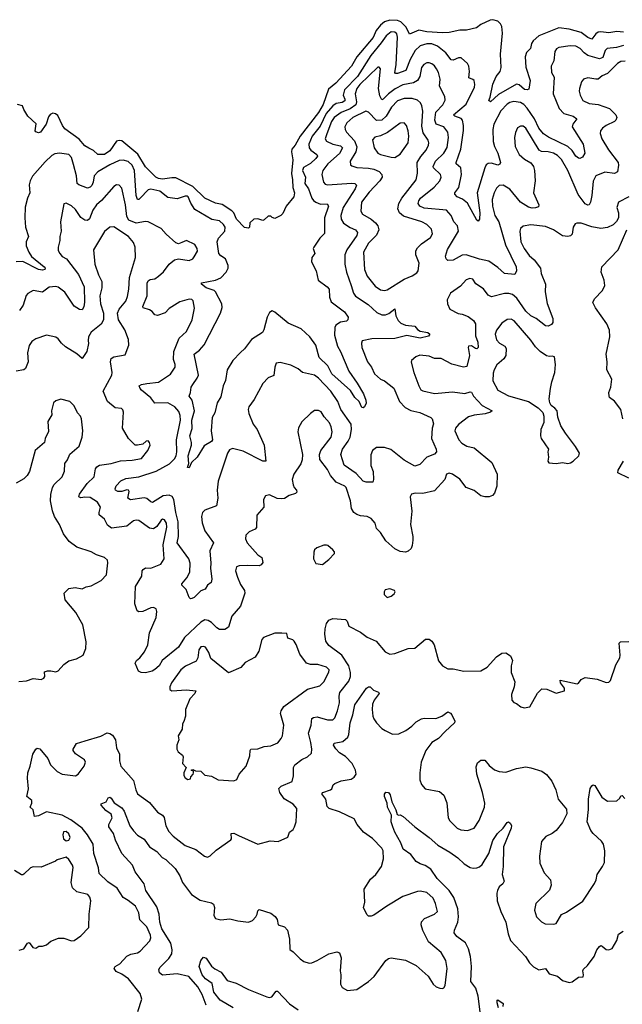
# Model space of a CAD drawing. Extents: x 2133489 to 2292442, y 756223 to 916462.
# Tile 422 of 463: x 2248282 to 2252847, y 902123 to 909576. Entities that reach past the tile are written whole.
import ezdxf

# ---------------------------------------------------------------- set-up
doc = ezdxf.new("R2010")
doc.units = 0

msp = doc.modelspace()

# ---------------------------------------------------------------- linework, layer by layer
at = {"layer": '0CON20XD'}
for points in [[(2252855, 909481), (2252805, 909486.2), (2252745, 909475.5), (2252685.3, 909484.7), (2252665, 909481.8), (2252645, 909469.1), (2252615, 909429.1), (2252585, 909441.7), (2252535, 909479.3), (2252445, 909503.6), (2252365, 909513.6), (2252215, 909453.9), (2252170.4, 909415), (2252159.3, 909395), (2252151.4, 909358.6), (2252122.3, 909327.7), (2252111.6, 909295), (2252115.4, 909215.4), (2252148.1, 909115), (2252139.3, 909050.7), (2252125.9, 909044.1), (2252105, 909047.1), (2252065, 909081.8), (2252045, 909087.5), (2251909.7, 909010.3), (2251847.5, 908955), (2251836.7, 908965), (2251845, 908990), (2251865, 909086.7), (2251892.5, 909145), (2251920.4, 909185), (2251928.5, 909215), (2251923.6, 909315), (2251939.2, 909475), (2251933.1, 909525), (2251924, 909545), (2251905, 909564), (2251865, 909576), (2251845, 909571.4), (2251775, 909539.1), (2251742, 909515), (2251666.4, 909496.4), (2251615, 909497.3), (2251535, 909478.1), (2251485, 909475.5), (2251365, 909482.9), (2251305, 909497.9), (2251235, 909467.5), (2251209.2, 909519.2), (2251170.3, 909560.3), (2251145, 909569.8), (2251085, 909571.7), (2251045, 909559.2), (2251015, 909535.3), (2250982.8, 909495), (2250958.9, 909441.1), (2250837.2, 909295), (2250795, 909224.5), (2250677.5, 909095), (2250620.8, 909049.1), (2250581.4, 908935), (2250545, 908872.5), (2250406.7, 908693.3), (2250368.9, 908625), (2250344.3, 908595), (2250340.6, 908575), (2250351.5, 908515), (2250341.7, 908411.7), (2250349.6, 908365), (2250350.6, 908305), (2250364, 908265), (2250358.8, 908235), (2250300, 908165), (2250275, 908110), (2250260, 908095), (2250215, 908071.2), (2250195, 908077.5), (2250185, 908090), (2250165, 908087.5), (2250135, 908060), (2250125, 908056.7), (2250085, 908068.8), (2250055, 908066.7), (2250025, 908037.5), (2250022.5, 908005), (2250015, 907997.5), (2249985, 908004), (2249925.6, 908065), (2249903.3, 908113.3), (2249889, 908129), (2249816.7, 908176.7), (2249765, 908186.1), (2249685.7, 908225), (2249595, 908313.5), (2249465, 908377.8), (2249435, 908379.7), (2249365, 908367.9), (2249335, 908373.5), (2249314.4, 908385), (2249235, 908463.3), (2249177.8, 908557.8), (2249055, 908657.9), (2249035, 908661.8), (2249015, 908655.5), (2248965, 908583.8), (2248925, 908555.6), (2248875, 908556), (2248841.2, 908585), (2248805, 908602.9), (2248775, 908621.9), (2248732, 908672), (2248625, 908750.8), (2248607.5, 908775), (2248571.9, 908851.9), (2248553.2, 908863.2), (2248532.7, 908867.3), (2248512.1, 908857.9), (2248500.3, 908839.7), (2248482.5, 908785), (2248440, 908725), (2248425, 908720), (2248405, 908727.5), (2248400, 908735), (2248407, 908787), (2248345, 908846.2), (2248313.3, 908895), (2248303.3, 908925), (2248265, 908933.3)], [(2251874.8, 908785.2), (2251865.9, 908745), (2251867.9, 908655), (2251879.5, 908615), (2251904.5, 908565), (2251924.4, 908495), (2251918.3, 908481.7), (2251904.4, 908475.6), (2251855, 908490), (2251831.5, 908488.5), (2251815, 908476.9), (2251804.3, 908455.7), (2251746.7, 908265), (2251768.8, 908115), (2251766, 908065), (2251755, 908050), (2251745, 908057.5), (2251675, 908187.5), (2251636.6, 908216.6), (2251595, 908235.6), (2251577.1, 908255), (2251577.1, 908265), (2251609.3, 908305), (2251629.3, 908405), (2251622.5, 908455), (2251588.1, 908485), (2251587.3, 908495), (2251624.2, 908595), (2251645, 908737.5), (2251644.8, 908774.8), (2251635.2, 908815.2), (2251625, 908826.9), (2251577.1, 908845), (2251568.9, 908855), (2251665, 908935.5), (2251727.5, 909065), (2251730.4, 909085), (2251724.5, 909114.5), (2251715, 909124.2), (2251684.4, 909135), (2251690.6, 909185), (2251684.2, 909224.2), (2251674, 909245), (2251625, 909288.1), (2251605, 909287.9), (2251565, 909270.8), (2251551.3, 909271.3), (2251510, 909325), (2251447.3, 909375), (2251405, 909392.9), (2251365, 909393.8), (2251315, 909378.2), (2251277.5, 909342.5), (2251239.3, 909275), (2251207.4, 909192.6), (2251145, 909168.2), (2251128.1, 909168.1), (2251123.8, 909175), (2251133.3, 909235), (2251143.7, 909443.7), (2251138, 909468), (2251125, 909482.3), (2251095, 909484.7), (2251057.2, 909455), (2251020.4, 909399.6), (2250943, 909305), (2250840.8, 909145), (2250743.3, 909045), (2250732.8, 909005), (2250745.8, 908975), (2250745, 908962.5), (2250725, 908949.2), (2250679, 908941), (2250655, 908924), (2250602.8, 908865), (2250558.8, 908771.2), (2250496.8, 908695), (2250472.9, 908635), (2250474.7, 908605), (2250487.7, 908587.7), (2250531.8, 908555), (2250536.9, 908543.1), (2250526.4, 908525), (2250485, 908487.2), (2250432.9, 908457.1), (2250424.4, 908435), (2250447.9, 908385), (2250443.1, 908335), (2250469.5, 908295), (2250495.9, 908224.1), (2250506.7, 908206.7), (2250524.6, 908194.6), (2250560.6, 908180.6), (2250611.5, 908181.5), (2250620.4, 908165), (2250591.3, 908075), (2250591.3, 907958.7), (2250555, 907921.4), (2250509.2, 907855), (2250505.8, 907845), (2250517.1, 907805), (2250495.6, 907775), (2250492.4, 907742.4), (2250528.1, 907675), (2250544, 907605), (2250612, 907555), (2250627.1, 907535), (2250628.1, 907475), (2250641.1, 907441.1), (2250742.5, 907365), (2250771.2, 907325), (2250768, 907305), (2250756.7, 907295), (2250712.4, 907287.6), (2250676.4, 907263.6), (2250669.5, 907245), (2250667.2, 907187.2), (2250689.6, 907105), (2250713.3, 907065), (2250776.1, 906916.1), (2250839.1, 906825), (2250886.6, 906745), (2250904.5, 906695.5), (2250905.7, 906674.3), (2250894.2, 906645.8), (2250885, 906638), (2250875, 906640.6), (2250852.5, 906685), (2250821.2, 906715), (2250788.6, 906768.6), (2250647.7, 906895), (2250615.8, 906955.8), (2250549.8, 907019.8), (2250525, 907113.1), (2250480.5, 907175), (2250415.4, 907235.4), (2250315, 907278.9), (2250215, 907361.9), (2250195, 907371.2), (2250175, 907360.4), (2250156.1, 907325), (2250131.5, 907228.5), (2250121.2, 907208.8), (2250037.7, 907155), (2249984.7, 907085.3), (2249955, 907057.9), (2249897.1, 906995), (2249853.4, 906925), (2249840, 906845), (2249823.1, 906805), (2249805, 906720), (2249778.2, 906675), (2249759.4, 906600.6), (2249739.2, 906565), (2249733.3, 906465), (2249741.8, 906395), (2249735, 906383.6), (2249680.3, 906349.7), (2249626.8, 906263.2), (2249582.5, 906225), (2249565, 906183.3), (2249554, 906185), (2249564.2, 906215.8), (2249557.3, 906275), (2249583.8, 906355), (2249584.5, 906375), (2249571.6, 906425), (2249587.6, 906482.4), (2249586.4, 906545), (2249605.2, 906615), (2249588, 906695), (2249566.2, 906725), (2249577.1, 906755), (2249580, 906795), (2249594.7, 906815.3), (2249627.5, 906862.5), (2249635.7, 906885), (2249602.9, 907045), (2249645, 907074.5), (2249680, 907115), (2249803.3, 907355), (2249817.1, 907397.1), (2249812.9, 907425), (2249765, 907515.6), (2249755, 907525.3), (2249695, 907546.5), (2249660, 907575), (2249660, 907585), (2249765, 907605.5), (2249805, 907621.5), (2249847.5, 907665), (2249861.9, 907695), (2249860.6, 907715), (2249842.2, 907765), (2249805, 907788.5), (2249791.2, 907805), (2249777.5, 907895), (2249787.8, 907922.2), (2249835.7, 907975), (2249838.1, 908005), (2249825.7, 908025), (2249795, 908052.5), (2249737.6, 908062.4), (2249608.6, 908138.6), (2249578.1, 908188.1), (2249559.5, 908235), (2249551.1, 908241.1), (2249535, 908240.9), (2249475, 908220), (2249405, 908230), (2249345, 908276.9), (2249275, 908293.6), (2249255, 908288.9), (2249195, 908224.5), (2249185, 908215.6), (2249175, 908215.7), (2249164.3, 908245), (2249150.8, 908435), (2249133.9, 908475), (2249105, 908501.3), (2249065, 908511.8), (2249035, 908508.9), (2248965, 908477.9), (2248874.4, 908425), (2248846.2, 908395), (2248838.7, 908345), (2248828.4, 908321.6), (2248815, 908307.5), (2248795, 908300.6), (2248730, 908325), (2248718.5, 908335), (2248713.3, 908395), (2248691, 908481), (2248675, 908534), (2248655.4, 908555.4), (2248585, 908566.5), (2248549.4, 908560.6), (2248525, 908546.9), (2248475, 908500.8), (2248379.5, 908390.5), (2248360.8, 908355), (2248354.6, 908325), (2248358.8, 908265), (2248340.5, 908225), (2248323, 908157), (2248320.4, 908075), (2248326.8, 908005), (2248349.4, 907935), (2248332.1, 907895), (2248330.6, 907865), (2248350.9, 907815), (2248372.7, 907782.7), (2248466.9, 907705), (2248475.8, 907695), (2248473.8, 907685), (2248455, 907680.4), (2248425, 907685.4), (2248305.6, 907745.6), (2248255, 907743.5)], [(2252855, 909379.8), (2252803.8, 909366.2), (2252730.9, 909359.1), (2252716.8, 909343.2), (2252699.5, 909290.5), (2252675, 909278.9), (2252585, 909306.2), (2252556.8, 909325), (2252528.8, 909358.8), (2252495, 909376.1), (2252450.9, 909379.1), (2252365, 909365.5), (2252348.6, 909355), (2252336.7, 909335), (2252329.2, 909265), (2252307.1, 909225), (2252310.8, 909175), (2252329.7, 909139.7), (2252323.8, 909015), (2252367.3, 908905), (2252404.3, 908865), (2252474, 908845), (2252501.2, 908825), (2252471.8, 908785), (2252467.3, 908765), (2252549.6, 908635), (2252562.5, 908565), (2252545, 908536.2), (2252525, 908526.2), (2252515, 908528), (2252495, 908542.5), (2252465.8, 908585.8), (2252433.1, 908615), (2252287.1, 908687), (2252251, 908711), (2252214.7, 908754.7), (2252180.6, 908825), (2252125, 908905.9), (2252100.9, 908935), (2252075, 908949.2), (2252025, 908956.2), (2251995, 908948.9), (2251975, 908936.2), (2251926.6, 908885), (2251874.8, 908785.2)], [(2252867.2, 909262.8), (2252835, 909258.5), (2252809.4, 909245), (2252735, 909168.1), (2252695, 909151.8), (2252665, 909126.1), (2252645, 909124.7), (2252585, 909136.7), (2252553, 909127), (2252536.7, 909105), (2252523.1, 909055), (2252520, 909035), (2252526.9, 909005), (2252548.6, 908965), (2252595, 908941.2), (2252663.3, 908935), (2252750, 908905), (2252797.3, 908855), (2252804.7, 908835), (2252798.7, 908815), (2252788.5, 908805), (2252725, 908775.9), (2252696.7, 908755), (2252681.4, 908735), (2252677.8, 908715), (2252690.9, 908675), (2252741.2, 908591.2), (2252814.6, 908495), (2252817.5, 908475), (2252809.1, 908425), (2252788.8, 908411.2), (2252715, 908420.8), (2252645, 908394.5), (2252625.8, 908354.2), (2252615.3, 908244.7), (2252606.1, 908193.9), (2252596, 908175), (2252585, 908171.9), (2252565, 908182.2), (2252513.2, 908253.2), (2252433.5, 908435), (2252385, 908518.9), (2252355, 908547.5), (2252325, 908565.4), (2252285, 908575.4), (2252235, 908578.1), (2252217.2, 908587.2), (2252115, 908754.4), (2252095, 908768.9), (2252075, 908770.6), (2252053, 908757), (2252037.1, 908722.9), (2252030.4, 908685), (2252036.2, 908615), (2252064.7, 908554.7), (2252105, 908521.4), (2252155, 908492.5), (2252174.4, 908464.4), (2252182.5, 908435), (2252185.5, 908355), (2252173.9, 908265), (2252215.6, 908174.4), (2252211.4, 908158.6), (2252189.2, 908150.8), (2252165, 908149.6), (2252137.2, 908157.2), (2252075, 908195.4), (2251995, 908292.9), (2251945, 908322.5), (2251915, 908320), (2251895, 908301.4), (2251876.2, 908265), (2251861.1, 908215), (2251862.5, 908165), (2251881.6, 908095), (2251911.8, 908045), (2251962.5, 907872.5), (2252043.6, 907705), (2252044.4, 907675), (2252032.3, 907647.7), (2251955, 907654.5), (2251905, 907699.6), (2251835, 907747.7), (2251765, 907762.7), (2251665, 907797.3), (2251635, 907794.1), (2251565, 907756.5), (2251525, 907753.1), (2251513.3, 907765), (2251507.8, 907785), (2251522.7, 907837.3), (2251606.2, 907975), (2251597.9, 908015), (2251571.5, 908045), (2251551.3, 908095), (2251515, 908135.3), (2251345, 908149.1), (2251312.9, 908165), (2251301.5, 908185), (2251304.6, 908205), (2251319.1, 908225), (2251421, 908309), (2251465.5, 908355), (2251475.5, 908385), (2251470.5, 908405), (2251417.1, 908455), (2251413.3, 908465), (2251432.3, 908505), (2251496, 908565), (2251520.5, 908609.5), (2251530.7, 908685), (2251524.6, 908725), (2251495.7, 908765.7), (2251436.2, 908786.2), (2251425.7, 908815), (2251433.7, 908875), (2251488.5, 908931.5), (2251505.6, 908965.6), (2251502.9, 908995), (2251462.6, 909072.6), (2251467.3, 909125), (2251455.4, 909175), (2251440.5, 909205), (2251425, 909226.9), (2251405, 909241.5), (2251385, 909250), (2251365, 909250), (2251342.6, 909237.4), (2251326.4, 909215), (2251312.1, 909145), (2251295, 909114.7), (2251265, 909098.4), (2251185, 909082.6), (2251126.3, 909053.7), (2251075.9, 909015), (2251035, 908973.3), (2251025, 908970.6), (2251009, 908999), (2251000, 909055), (2251015.5, 909205), (2251005.6, 909215.6), (2250995, 909215.6), (2250859.3, 909085), (2250837.2, 909055), (2250823, 909015), (2250834.1, 908955), (2250828.8, 908931.2), (2250785, 908902.3), (2250716.6, 908873.4), (2250665, 908834.7), (2250645.2, 908805), (2250609.2, 908710.8), (2250595.5, 908675), (2250605.4, 908655.4), (2250655, 908632.9), (2250711.1, 908621.1), (2250728.5, 908605), (2250705, 908563.4), (2250616, 908485), (2250578.5, 908435), (2250570, 908405), (2250582.5, 908345), (2250595, 908331.5), (2250615, 908326.2), (2250795, 908339.2), (2250820, 908335), (2250832.4, 908322.4), (2250823.9, 908295), (2250733.7, 908155), (2250714.1, 908095), (2250718, 908065), (2250735.5, 908035), (2250785, 908001.8), (2250825.7, 907985.7), (2250841.8, 907965), (2250836.5, 907943.5), (2250759.6, 907835), (2250744, 907796), (2250745.9, 907725), (2250757.3, 907665), (2250793.6, 907563.6), (2250811.1, 907505), (2250825, 907482.2), (2250921, 907421), (2250988.3, 907358.3), (2251025, 907341.8), (2251052.4, 907342.4), (2251078.6, 907351.4), (2251125, 907386.2), (2251130.5, 907335), (2251149.2, 907299.2), (2251168.1, 907278.1), (2251205, 907262.9), (2251275.4, 907255.4), (2251295, 907230.6), (2251315, 907217.3), (2251375, 907207.1), (2251388.1, 907195), (2251379.1, 907180.9), (2251315, 907166.5), (2251215, 907185.3), (2251125, 907162.1), (2250950.6, 907159.4), (2250876.7, 907145), (2250871.9, 907128.1), (2250874.5, 907095), (2250915.6, 906985), (2250947.9, 906945), (2250969.1, 906895), (2251015, 906854.7), (2251045, 906842.3), (2251115, 906787.3), (2251160.4, 906685), (2251201.5, 906641.5), (2251245, 906617.5), (2251313.8, 906603.8), (2251395.7, 906565.7), (2251406.7, 906555), (2251417.3, 906517.3), (2251406.9, 906485), (2251401.9, 906405), (2251436.7, 906325), (2251438.5, 906305), (2251423.5, 906286.5), (2251366.6, 906263.4), (2251312.3, 906207.7), (2251275, 906196), (2251195, 906241.1), (2251093.1, 906323.1), (2251045, 906338.2), (2250985, 906338.8), (2250954.3, 906315.7), (2250942.8, 906282.8), (2250942.5, 906202.5), (2250959.2, 906155), (2250962, 906095), (2250956.7, 906075), (2250906.1, 906076.1), (2250885, 906083.8), (2250829.8, 906139.8), (2250740.9, 906205), (2250715.4, 906285), (2250726.2, 906325), (2250771.5, 906385), (2250786.7, 906415), (2250795.9, 906474.1), (2250792.5, 906515), (2250715.4, 906625), (2250693.3, 906685), (2250639.7, 906765), (2250545, 906862.5), (2250515, 906885.5), (2250425.5, 906905.5), (2250392.1, 906932.1), (2250335, 906961.4), (2250255, 906980), (2250225, 906976.7), (2250214.1, 906945.9), (2250207.1, 906882.9), (2250165, 906863.8), (2250125, 906823.3), (2250058.3, 906701.7), (2250018, 906645), (2250012, 906625), (2250017.5, 906595), (2250050.8, 906515), (2250081.1, 906475), (2250133.1, 906355), (2250146.2, 906235), (2250125, 906233.3), (2249975, 906309.4), (2249895, 906331.2), (2249870.3, 906319.7), (2249856, 906295), (2249786.4, 906083.6), (2249777.5, 906015), (2249783.2, 905953.2), (2249773.4, 905896.6), (2249685, 905862.2), (2249668.1, 905845), (2249659.1, 905815), (2249665, 905766.7), (2249685, 905708), (2249750.8, 905615), (2249723.3, 905555), (2249731.1, 905461.1), (2249728.5, 905425), (2249738.6, 905341.4), (2249733.3, 905316.7), (2249705, 905296.7), (2249686.7, 905265), (2249655, 905253.1), (2249605, 905202), (2249585, 905193.8), (2249575, 905193.3), (2249565, 905202.5), (2249542.1, 905262.1), (2249510, 905295), (2249510, 905305), (2249547.8, 905352.2), (2249570, 905395), (2249573.1, 905463.1), (2249562.5, 905495), (2249476.1, 905615), (2249485.8, 905665), (2249483.3, 905775), (2249464.8, 905845.2), (2249449.5, 905945), (2249436.8, 905966.8), (2249415, 905975.9), (2249369.4, 905970.6), (2249287.6, 905922.4), (2249275, 905925.5), (2249245, 905950.9), (2249226, 905956), (2249121.8, 905941.8), (2249102, 905955), (2249111.2, 906005), (2249106.7, 906015), (2249095, 906018), (2249055.6, 906004.4), (2249025, 906005.6), (2249009.2, 906015), (2249005.6, 906025), (2249012.9, 906047.1)], [(2251045, 907526.7), (2251065, 907531.5), (2251195, 907612.9), (2251255, 907636), (2251290.5, 907659.5), (2251300, 907675), (2251307.6, 907732.4), (2251283.8, 907795), (2251283, 907827), (2251295, 907849.4), (2251325, 907880.5), (2251395, 907927.5), (2251408.1, 907955), (2251401.3, 907991.3), (2251366.5, 908026.5), (2251328, 908045), (2251189.3, 908089.3), (2251158.2, 908115), (2251147.1, 908145), (2251155, 908184.2), (2251176.1, 908223.9), (2251284.6, 908365), (2251294.6, 908415), (2251292.6, 908495), (2251319.6, 908540.4), (2251361.3, 908588.7), (2251378.5, 908625), (2251382.1, 908645), (2251377.1, 908665), (2251338.7, 908718.7), (2251329, 908769), (2251334.7, 908884.7), (2251328.8, 908925), (2251317, 908947), (2251295, 908967.5), (2251255, 908980.4), (2251195, 908979.7), (2251145, 908962.4), (2251097.8, 908915), (2251058.3, 908845), (2251025, 908814.2), (2250985, 908811.9), (2250925, 908876.5), (2250905, 908883.6), (2250806.2, 908835), (2250760, 908795), (2250745.5, 908765), (2250746.5, 908745), (2250757.5, 908725), (2250818.6, 908658.6), (2250835.3, 908614.7), (2250828.8, 908575), (2250784.5, 908505), (2250788.3, 908478.3), (2250799.1, 908469.1), (2250835, 908457.7), (2250925, 908452.9), (2250965, 908444.1), (2251005, 908426.9), (2251026.2, 908405), (2251027.7, 908385), (2251010.4, 908355), (2250929.9, 908270.1), (2250872.5, 908195), (2250865.5, 908125.5), (2250880, 908105), (2250945, 908066.9), (2250978.6, 908038.6), (2250994.7, 908014.7), (2251002.3, 907985), (2250986, 907944), (2250924.6, 907885), (2250886.8, 907815), (2250894.6, 907685), (2250914.5, 907635), (2250975, 907558.6), (2251015, 907532.2), (2251045, 907526.7)], [(2251125, 908534), (2251165, 908559.2), (2251224.4, 908645), (2251229.6, 908695), (2251224.5, 908735), (2251211.4, 908775), (2251194.2, 908794.2), (2251165, 908792.5), (2251068.7, 908721.3), (2251015, 908697.3), (2250973.3, 908686.7), (2250953.5, 908666.5), (2250967.5, 908605), (2250995, 908565.7), (2251015, 908554.5), (2251095, 908534.3), (2251125, 908534)], [(2249012.9, 906047.1), (2249048.6, 906085), (2249086.4, 906103.6), (2249185, 906116.6), (2249315, 906159.1), (2249417.5, 906215), (2249455, 906252.7), (2249467.1, 906275), (2249473.5, 906305), (2249470, 906395), (2249499.7, 906545), (2249498.9, 906578.9), (2249488.9, 906608.9), (2249457.8, 906645), (2249405, 906674.6), (2249305, 906672.5), (2249275, 906714.4), (2249205, 906771.8), (2249194, 906785), (2249188.6, 906805), (2249205, 906814.5), (2249245, 906823.3), (2249335, 906832.2), (2249425, 906893.5), (2249460.9, 906945), (2249460.4, 906965), (2249446.8, 907005), (2249450.9, 907065), (2249490.5, 907165), (2249545.6, 907215), (2249588.1, 907305), (2249607.6, 907392.4), (2249597.2, 907447.2), (2249585, 907458.1), (2249565, 907460.5), (2249495, 907439.5), (2249415, 907390.6), (2249385, 907355.8), (2249325, 907335.7), (2249305, 907342.5), (2249286.2, 907366.2), (2249265, 907380), (2249218.8, 907395), (2249214.5, 907405), (2249247.2, 907485), (2249247.5, 907582.5), (2249255, 907599.2), (2249271.1, 907608.9), (2249305, 907615.6), (2249335, 907634.5), (2249371.5, 907668.5), (2249415.5, 907724.5), (2249455, 907758), (2249485, 907766), (2249565, 907754.2), (2249594.1, 907765.9), (2249605, 907780), (2249629.2, 907825), (2249625.7, 907845), (2249608.8, 907875), (2249545, 907903.3), (2249511.2, 907888.8), (2249485, 907880), (2249465.8, 907885.8), (2249391.3, 907951.3), (2249355, 907995.8), (2249255, 908045.8), (2249235, 908048.6), (2249165, 908036.5), (2249109.3, 908059.3), (2249093, 908085), (2249083.8, 908173.8), (2249055, 908300), (2249035, 908324), (2249015, 908325.8), (2248995, 908314.2), (2248901.7, 908208.3), (2248864.5, 908175), (2248835.3, 908134.7), (2248811.3, 908068.7), (2248795.3, 908054.7), (2248775, 908057.8), (2248745, 908078.1), (2248705, 908138.8), (2248675, 908166.2), (2248635, 908186.7), (2248617, 908183), (2248590.8, 908045), (2248595.7, 907975), (2248585.8, 907935), (2248586.9, 907905), (2248572.7, 907855), (2248575, 907830), (2248587.5, 907805), (2248605, 907784.5), (2248636.5, 907765), (2248727.5, 907647.5), (2248770.8, 907555), (2248772.6, 907437.4), (2248767, 907403), (2248755, 907378.8), (2248735, 907381.4), (2248695, 907408.5), (2248625, 907513.5), (2248575, 907550.6), (2248555, 907556.7), (2248505, 907552.2), (2248455, 907512.2), (2248385, 907525.7), (2248345, 907504.2), (2248331.3, 907488.7), (2248308.1, 907415), (2248280, 907375)], [(2252895, 908235.5), (2252816.7, 908195), (2252806.2, 908155), (2252816.9, 908115), (2252816.9, 908075), (2252802.4, 908047.6), (2252777.6, 908022.4), (2252735, 908001.9), (2252685, 907995.6), (2252615, 908008.5), (2252534.3, 908035.7), (2252503, 908037), (2252490, 908030), (2252475.8, 908005), (2252468, 907952), (2252455, 907940), (2252435, 907935.6), (2252395, 907939.1), (2252325, 907985.5), (2252265, 908009.6), (2252155, 908023.8), (2252095, 908012.9), (2252074.6, 907995.4), (2252070, 907975), (2252079.2, 907895), (2252104, 907844), (2252141.2, 907791.2), (2252178, 907758), (2252227.5, 907695), (2252231.8, 907655), (2252264.7, 907575), (2252262.5, 907515), (2252278, 907428), (2252320.4, 907315), (2252319.4, 907285), (2252310.9, 907269.1), (2252285, 907255.8), (2252265, 907258.6), (2252195, 907314.7), (2252155, 907333.2), (2252115, 907369.1), (2252047, 907467), (2252015, 907495.4), (2251986.4, 907503.6), (2251955, 907503.6), (2251855, 907478.1), (2251829.8, 907489.8), (2251795, 907539.2), (2251736.8, 907576.8), (2251715, 907610.8), (2251693, 907617), (2251665, 907606), (2251622.2, 907557.8), (2251546.7, 907505), (2251520, 907455), (2251522.5, 907425), (2251540, 907385), (2251602.4, 907352.4), (2251635, 907346.5), (2251678.5, 907328.5), (2251719.5, 907299.5), (2251735.4, 907275), (2251736, 907184), (2251751.7, 907135), (2251755.3, 907094.7), (2251745, 907085.6), (2251735, 907086.5), (2251705, 907107.5), (2251681.2, 907105), (2251678, 907095), (2251690, 907035), (2251669.7, 906950.3), (2251645, 906946), (2251555, 906967.7), (2251475, 907011.5), (2251425, 907011.8), (2251385, 907029.2), (2251314.4, 907035.6), (2251282.5, 907025), (2251250, 906995), (2251247, 906983), (2251266.9, 906905), (2251304.4, 906804.4), (2251322, 906775), (2251335, 906767.1), (2251425, 906746.5), (2251559.4, 906759.4), (2251655, 906747.3), (2251695, 906759.1), (2251705, 906756.7), (2251720.8, 906725), (2251784.5, 906655), (2251861.2, 906615), (2251849.2, 906605), (2251808.2, 906591.8), (2251725, 906582), (2251680.7, 906569.3), (2251607.1, 906512.9), (2251583.3, 906485), (2251577.8, 906465), (2251608.8, 906395), (2251631, 906371), (2251668.9, 906348.9), (2251725.8, 906335.8), (2251858.9, 906225), (2251899.2, 906135), (2251897.5, 906045), (2251878.1, 905991.9), (2251864.6, 905975.4), (2251837.5, 905965), (2251805, 905963.8), (2251775, 905972.7), (2251725, 906010.9), (2251665, 906034.5), (2251615, 906096.7), (2251560.8, 906135), (2251535, 906144.4), (2251514.5, 906135.5), (2251503.1, 906095), (2251425, 906008.7), (2251335, 905989.7), (2251277.8, 905992.2), (2251250, 905985), (2251240.8, 905965), (2251253.5, 905855), (2251242.2, 905755), (2251260.6, 905665), (2251260.8, 905635), (2251255.8, 905595), (2251246.6, 905573.4), (2251225, 905552), (2251205, 905546), (2251165, 905551.4), (2251125, 905571.4), (2251055, 905631.1), (2251014.7, 905694.7), (2250985.6, 905725), (2250974, 905766), (2250945, 905800), (2250915, 905816.5), (2250865, 905821.5), (2250835, 905831.1), (2250814.4, 905845), (2250794.7, 905874.7), (2250789.2, 905935), (2250755.6, 906035), (2250745, 906045.5), (2250678.6, 906075), (2250636.9, 906125), (2250615, 906170), (2250557, 906247), (2250552.9, 906285), (2250564.4, 906315), (2250642.5, 906415), (2250649.1, 906455), (2250641.8, 906495), (2250628.9, 906525), (2250588.6, 906568.6), (2250565, 906606.7), (2250545, 906618), (2250515, 906618), (2250485, 906596.2), (2250418.3, 906531.7), (2250394.2, 906485.8), (2250390, 906455), (2250425.7, 906285), (2250421.9, 906245), (2250411.4, 906215), (2250358.6, 906135), (2250346.9, 906095), (2250352.7, 906055), (2250361.5, 906035), (2250380, 906015), (2250381.4, 905998.6), (2250371.8, 905988.2), (2250324.7, 905975.3), (2250287.7, 905952.3), (2250265, 905947.9), (2250232.5, 905952.5), (2250175, 905978.8), (2250145, 905972.5), (2250128.8, 905945), (2250130.8, 905885), (2250078.8, 905825), (2250077.1, 905732.9), (2250065, 905720), (2250019.7, 905700.3), (2249996, 905675), (2249992.5, 905645), (2250004.2, 905615), (2250085, 905526), (2250116.2, 905505), (2250123.8, 905466.2), (2250111.7, 905448.3), (2250095, 905441.2), (2250005, 905445.6), (2249945, 905441.9), (2249924, 905435), (2249917.1, 905405), (2249931.1, 905355), (2249955, 905301.2), (2249985.7, 905255), (2249988, 905235), (2249955, 905136.7), (2249889.7, 905060.3), (2249863, 904977), (2249835, 904960.8), (2249795, 904961.1), (2249775, 904971.5), (2249735, 905013.1), (2249708.7, 905028.7), (2249685, 905032.1), (2249654.5, 905015), (2249529.9, 904900.1), (2249486.5, 904825), (2249361.4, 904725), (2249340, 904685), (2249305, 904656.7), (2249285, 904643.5), (2249235, 904631.1), (2249203.2, 904633.2), (2249181.2, 904645), (2249156.7, 904705), (2249166.2, 904725), (2249193.3, 904746.7), (2249228.5, 904791.5), (2249253.9, 904845), (2249266.2, 904935), (2249315, 905050), (2249320.8, 905095), (2249315, 905116.7), (2249295, 905127.5), (2249275, 905124.3), (2249215, 905095.6), (2249185, 905094.4), (2249171.1, 905101.1), (2249154.3, 905155), (2249158.5, 905285), (2249206.3, 905363.6), (2249210, 905405), (2249216.5, 905415), (2249235, 905427.5), (2249275.3, 905424.7), (2249352, 905455), (2249375.6, 905495), (2249368.1, 905601.9), (2249397.3, 905735), (2249393.9, 905763.9), (2249379.2, 905789.2), (2249365, 905794.3), (2249355, 905788.1), (2249320.1, 905739.9), (2249295, 905722.1), (2249265, 905726.2), (2249185, 905784.4), (2249165, 905787.8), (2249145, 905782.5), (2249095, 905742.5), (2248977.6, 905727.6), (2248948.5, 905748.5), (2248925, 905795.7), (2248885, 905828.8), (2248883.5, 905845), (2248895.6, 905885), (2248872.5, 905925), (2248815, 905958.5), (2248775, 905962.2), (2248745, 905956.9), (2248729.2, 905965), (2248735, 905984), (2248794.6, 906065), (2248845.5, 906115), (2248856.9, 906175), (2248867.8, 906192.2), (2248887.2, 906202.8), (2248975, 906217.3), (2249045, 906237.8), (2249135, 906240.9), (2249205, 906253.3), (2249253.8, 906315), (2249270, 906355), (2249266.7, 906375), (2249255, 906387.5), (2249240, 906385), (2249215, 906363.3), (2249175, 906354.2), (2249155.9, 906355.9), (2249106.2, 906405), (2249062, 906485), (2249067.5, 906605), (2249062.7, 906622.7), (2249052.3, 906632.3), (2249005, 906637.1), (2248946.8, 906686.8), (2248913.6, 906765), (2248981.2, 906885), (2248983.1, 906905), (2248970, 906985), (2248975, 907010.8), (2248995, 907023.8), (2249080.3, 907039.7), (2249107.9, 907112.1), (2249106.5, 907155), (2249079.1, 907229.1), (2249030, 907305), (2249023.3, 907355), (2249036, 907384)], [(2249036, 907384), (2249085.6, 907445), (2249098.3, 907481.7), (2249110, 907535), (2249114.7, 907625.3), (2249159.2, 907775), (2249157.9, 907855), (2249145, 907890), (2249107.8, 907935), (2248995, 908007.1), (2248965, 908005.8), (2248925, 907973.1), (2248841.1, 907835), (2248851.1, 907725), (2248879.2, 907645), (2248904.2, 907594.2), (2248904.7, 907545), (2248889.4, 907485), (2248895.5, 907424.5), (2248917.1, 907355), (2248916.5, 907305), (2248899.5, 907270.5), (2248825, 907211.4), (2248802.7, 907175), (2248801.8, 907148.2), (2248803.2, 907125), (2248790.4, 907065), (2248755, 907012), (2248715, 907046.2), (2248630.5, 907100.5), (2248598.3, 907128.3), (2248575, 907160.8), (2248555, 907171.9), (2248485, 907189.2), (2248405, 907159.2), (2248375, 907140), (2248355, 907110), (2248342.5, 907055), (2248345.5, 906985), (2248325.5, 906935), (2248313.6, 906926.4), (2248255, 906915.5)], [(2252851.2, 906555), (2252836.2, 906625), (2252788.3, 906688.3), (2252750, 906715), (2252746.2, 906725), (2252744.2, 906755), (2252758.8, 906795), (2252767.5, 906855), (2252730, 906925), (2252731.4, 906985), (2252724.3, 907045), (2252753.1, 907175), (2252750, 907225), (2252729.4, 907275), (2252644.4, 907395), (2252624.4, 907435), (2252636.6, 907463.4), (2252695.8, 907525), (2252714.3, 907565), (2252710.6, 907605), (2252685.8, 907665), (2252692, 907705), (2252816.2, 907835), (2252881.4, 907985)], [(2252435, 906216.7), (2252455, 906222), (2252475, 906233.3), (2252517.5, 906275), (2252522.5, 906295), (2252493.3, 906345), (2252416.7, 906445), (2252381.7, 906501.7), (2252358.3, 906568.3), (2252352.5, 906615), (2252335.9, 906635.9), (2252307.5, 906655), (2252296.7, 906675), (2252293.8, 906705), (2252302.5, 906785), (2252312, 906835), (2252336.2, 906905), (2252341.2, 906965), (2252333, 907023), (2252315, 907030), (2252295, 907026.7), (2252272.3, 907032.3), (2252225, 907064), (2252188.5, 907098.5), (2252155, 907150.8), (2252026.9, 907296.9), (2252005, 907310), (2251975, 907306.9), (2251935, 907279.2), (2251894.4, 907225), (2251884.5, 907194.5), (2251895, 907153.8), (2251917.8, 907127.8), (2251956, 907105), (2251967.9, 907087.9), (2251965.6, 907034.4), (2251950, 907010), (2251897, 906963), (2251875, 906926.2), (2251868.9, 906901.1), (2251867.3, 906842.7), (2251905, 906772.5), (2251985, 906728.5), (2252136.5, 906686.5), (2252209.1, 906639.1), (2252243.6, 906603.6), (2252253.3, 906575), (2252253.6, 906526.4), (2252230, 906475), (2252226.7, 906425), (2252233.3, 906405), (2252287.5, 906325), (2252282.5, 906305), (2252287.5, 906265), (2252283.3, 906235), (2252290.7, 906220.7), (2252345, 906217.5), (2252395, 906223.3), (2252435, 906216.7)], [(2248275, 904567.5), (2248335, 904572), (2248385, 904588.8), (2248445, 904582.5), (2248465, 904592.2), (2248473.1, 904605), (2248470.3, 904639.7), (2248491.8, 904648.2), (2248518.3, 904648.3), (2248555, 904640.5), (2248575, 904645.8), (2248618, 904695), (2248655, 904724), (2248711.7, 904738.3), (2248762.5, 904765), (2248782.9, 904815), (2248785.6, 904865.6), (2248760.6, 904995), (2248707.4, 905087.4), (2248626.2, 905185), (2248620, 905235), (2248655, 905270.8), (2248702.7, 905277.3), (2248755, 905268), (2248785, 905283.8), (2248825, 905291.2), (2248898.7, 905331.3), (2248939.2, 905375), (2248950, 905465), (2248947.5, 905485), (2248925.7, 905505.7), (2248864.4, 905524.4), (2248825, 905548), (2248715, 905584), (2248656.7, 905625), (2248613.8, 905685), (2248583.8, 905755), (2248545.6, 905815.6), (2248531.7, 905858.3), (2248516.9, 905935), (2248517.5, 905982.5), (2248531.4, 906035), (2248542.9, 906057.1), (2248603.2, 906116.8), (2248620.9, 906159.1), (2248623.6, 906216.4), (2248644.3, 906245), (2248662.6, 906287.4), (2248732.3, 906347.7), (2248755.7, 906415), (2248761.2, 906465), (2248751.2, 906555), (2248743.6, 906573.6), (2248719.3, 906599.3), (2248694.1, 906654.1), (2248663.3, 906685), (2248595, 906704), (2248555, 906690), (2248538, 906675), (2248524.2, 906615), (2248526, 906585), (2248496, 906535), (2248501.2, 906458.8), (2248476.2, 906405), (2248470, 906375), (2248400.8, 906315), (2248355.7, 906155), (2248339.2, 906125), (2248315, 906100), (2248255, 906068.6)], [(2252895.8, 906105.8), (2252813.8, 906145), (2252816, 906165), (2252854.7, 906235.3)], [(2250575, 905451.4), (2250625, 905488.8), (2250667.5, 905535), (2250667, 905547), (2250653, 905563), (2250617.5, 905595), (2250605, 905598.8), (2250585, 905598), (2250532.3, 905577.7), (2250516.4, 905563.6), (2250510, 905545), (2250506.7, 905495), (2250525, 905460), (2250575, 905451.4)], [(2251065, 905202.5), (2251095, 905213.3), (2251119.5, 905230.5), (2251127.5, 905245), (2251122.5, 905255), (2251085, 905268.8), (2251050.7, 905259.3), (2251043.9, 905246.1), (2251043.9, 905223.9), (2251065, 905202.5)], [(2249178.3, 902068.3), (2249207.3, 902162.7), (2249196, 902205), (2249105.8, 902315), (2249055, 902351.1), (2249012, 902372), (2248998.8, 902395), (2249005, 902408.1), (2249041.1, 902428.9), (2249095, 902486.9), (2249125, 902502.5), (2249175, 902511.9), (2249194, 902525), (2249267.4, 902602.6), (2249275.3, 902624.7), (2249273.6, 902645), (2249245, 902708.1), (2249192.4, 902762.4), (2249185.4, 902815.4), (2249160, 902865), (2249105, 902908.6), (2249065, 902930.8), (2249021.4, 903001.4), (2248950.7, 903050.7), (2248884, 903114), (2248878.7, 903155), (2248843.4, 903265), (2248839.7, 903335), (2248794.8, 903404.8), (2248755.2, 903455.2), (2248668.7, 903518.7), (2248605, 903553.5), (2248485, 903579.2), (2248425, 903550), (2248394.2, 903544.2), (2248384.2, 903594.2), (2248361.2, 903615), (2248374, 903646), (2248373.8, 903665), (2248336.7, 903695), (2248350, 903755), (2248340.8, 903835), (2248344.2, 903875), (2248361.5, 903925), (2248380.9, 904015), (2248405, 904054), (2248415, 904061.2), (2248435.5, 904055.5), (2248494.6, 903984.6), (2248515.7, 903935), (2248565, 903884.3), (2248605, 903864.4), (2248705, 903852), (2248725.7, 903864.3), (2248771.2, 903925), (2248781.2, 903955), (2248773.9, 903973.9), (2248705, 904018.8), (2248686.7, 904045), (2248686.7, 904055), (2248713.9, 904096.1), (2248778, 904118), (2248897, 904153), (2248945, 904176.7), (2248965, 904173.3), (2248985, 904160), (2249007.8, 904125), (2249016.5, 904065), (2249037.8, 904015), (2249037.8, 903965), (2249048.5, 903925), (2249145, 903816), (2249160.9, 903745), (2249175, 903715.8), (2249265, 903650), (2249325, 903577.1), (2249365, 903554), (2249375.6, 903535.6), (2249388.9, 903475), (2249412, 903432), (2249445, 903394.4), (2249535, 903324.3), (2249617.5, 903295), (2249682.5, 903245), (2249705, 903236.7), (2249725, 903246.7), (2249769.5, 903290.5), (2249881.2, 903368.8), (2249886.2, 903375), (2249883.4, 903416.6), (2249905, 903417.7), (2249940.7, 903400.7), (2250085, 903336), (2250179.3, 903360.7), (2250240, 903355), (2250312.3, 903387.7), (2250325, 903426.7), (2250353.3, 903445), (2250364, 903465), (2250375.6, 903505), (2250380.8, 903605), (2250355, 903638.6), (2250285, 903678.8), (2250254, 903725), (2250244.2, 903755.8), (2250263.3, 903775), (2250345, 903810), (2250357.3, 903852.7), (2250357.5, 903915), (2250365.8, 903935), (2250420, 903975), (2250462, 903995), (2250492, 904025), (2250495.9, 904054.1), (2250488.8, 904105), (2250470.6, 904175), (2250489.6, 904235), (2250494.2, 904285.8), (2250507.5, 904295), (2250535, 904298.5), (2250615, 904275.5), (2250654.5, 904275.5), (2250669.3, 904290.7), (2250689.3, 904345), (2250704.7, 904405), (2250702, 904455), (2250707, 904483), (2250775, 904567.8), (2250786.9, 904603.1), (2250788.3, 904635), (2250775.2, 904685.2), (2250722.9, 904765), (2250625, 904838.1), (2250601.4, 904871.4), (2250594.4, 904925), (2250596.7, 904965), (2250605.6, 905005), (2250625, 905030.6), (2250655, 905042.2), (2250750, 905035), (2250762.2, 905022.2), (2250776.2, 904985), (2250865, 904939.2), (2250915, 904901.1), (2250981.7, 904871.7), (2251051.1, 904791.1), (2251085, 904774.2), (2251125, 904778.1), (2251225, 904816), (2251275, 904819.2), (2251355, 904888), (2251385, 904886.7), (2251405, 904872.5), (2251421.2, 904845)], [(2249905, 903813.3), (2249926.7, 903825), (2249946, 903865), (2249997.1, 903925), (2250025.6, 904004.4), (2250027.1, 904042.9), (2250033.8, 904055), (2250085, 904055.6), (2250135, 904074.4), (2250185, 904078.2), (2250236.8, 904103.2), (2250264, 904135), (2250272.5, 904155), (2250283.8, 904235), (2250258.9, 904325), (2250263.3, 904345), (2250283.8, 904376.2), (2250462.6, 904507.4), (2250555, 904534), (2250585.8, 904565), (2250625, 904637.5), (2250625.8, 904655), (2250605, 904675.6), (2250540, 904695), (2250485, 904695.8), (2250454.5, 904704.5), (2250403, 904773), (2250377.3, 904847.3), (2250361.7, 904871.7), (2250351.2, 904881.2), (2250312.5, 904895), (2250305, 904930), (2250267.5, 904932.5), (2250215, 904932), (2250129.5, 904900.5), (2250116.2, 904885), (2250094, 904795), (2250065, 904751.2), (2249990.9, 904709.1), (2249957.6, 904672.4), (2249865, 904632), (2249731.1, 904741.1), (2249714.3, 904785), (2249688.8, 904825), (2249675, 904832), (2249655, 904828.8), (2249639.4, 904805), (2249631.1, 904745), (2249619.6, 904720.4), (2249538.6, 904681.4), (2249503.1, 904655), (2249432.9, 904555), (2249420, 904525), (2249420, 904505), (2249435, 904496), (2249545, 904503.5), (2249617.5, 904495), (2249608.8, 904475), (2249572, 904435), (2249537.5, 904355), (2249538.8, 904305), (2249525, 904262.5), (2249516.7, 904245), (2249513.8, 904205), (2249482.5, 904155), (2249486.7, 904125), (2249472.5, 904085), (2249472.5, 904055), (2249482.5, 904035), (2249515, 904007.5), (2249520, 903995), (2249516.7, 903945), (2249542.5, 903915), (2249526.7, 903875), (2249526.7, 903855), (2249535, 903837.5), (2249555, 903823.3), (2249575, 903830), (2249577.5, 903845), (2249597.5, 903865), (2249600, 903875), (2249598.3, 903888.3), (2249580, 903895), (2249595, 903900), (2249615, 903890), (2249655, 903887.5), (2249685, 903857.5), (2249735, 903850), (2249785, 903822), (2249905, 903813.3)], [(2251421.2, 904845), (2251455, 904723.3), (2251486.1, 904686.1), (2251525, 904661.2), (2251565, 904663.3), (2251645.8, 904644.2), (2251775, 904645.8), (2251824, 904675), (2251895, 904752), (2251935, 904780), (2251965, 904782.5), (2252000.7, 904760.7), (2252014, 904725), (2252006, 904685), (2252006.2, 904635), (2252033.6, 904563.6), (2252028.8, 904525), (2252007, 904467), (2252010, 904425), (2252025, 904407.5), (2252045, 904400), (2252077.5, 904375), (2252103, 904367), (2252145.9, 904374.1), (2252205, 904477.5), (2252238.3, 904511.7), (2252275, 904507.5), (2252345, 904477.5), (2252410, 904495), (2252408.8, 904515), (2252378.8, 904555), (2252375, 904577.5), (2252505, 904549.4), (2252516.1, 904553.9), (2252535, 904581.1), (2252565, 904597.1), (2252657, 904583), (2252725, 904560), (2252745, 904562.5), (2252757.3, 904572.7), (2252798.3, 904691.7), (2252827.5, 904745), (2252830.8, 904765), (2252822.3, 904857.7), (2252833.8, 904866.2), (2252895, 904869.5)], [(2248899.2, 903629.2), (2248900.5, 903639.5), (2248938, 903655), (2248952.9, 903685), (2248965, 903690), (2248975, 903683.8), (2248997.8, 903647.8), (2249055, 903609.6), (2249074.1, 903584.1), (2249115.5, 903475), (2249144.7, 903434.7), (2249175, 903403.6), (2249224, 903374), (2249265, 903314.2), (2249320.2, 903280.2), (2249362.5, 903235), (2249388.3, 903218.3), (2249459.6, 903149.6), (2249494.8, 903094.8), (2249515.4, 903045), (2249584.3, 902954.3), (2249649.9, 902909.9), (2249735, 902890), (2249750, 902880), (2249757.7, 902855), (2249753.1, 902795), (2249765, 902771.4), (2249805, 902762.9), (2249875, 902770.8), (2249935, 902755.8), (2250015, 902745.7), (2250045, 902758), (2250072, 902785), (2250082, 902805), (2250085, 902830), (2250095, 902840), (2250183.6, 902813.6), (2250218.3, 902788.3), (2250232.5, 902765), (2250240, 902725), (2250288.3, 902708.3), (2250310, 902685), (2250325.8, 902615.8), (2250327.7, 902537.7), (2250355, 902520), (2250406.8, 902466.8), (2250435, 902447.1), (2250475, 902434.2), (2250495, 902436), (2250536.4, 902453.6), (2250624.5, 902505.5), (2250685, 902520), (2250705, 902513.3), (2250717.5, 902475), (2250710, 902375), (2250716, 902345), (2250712.9, 902275), (2250725, 902250), (2250765, 902227.5), (2250835, 902234.5), (2250925, 902295.6), (2250966.5, 902333.5), (2251056.7, 902455), (2251075, 902470), (2251096.1, 902473.9), (2251205, 902455.8), (2251285.6, 902415.6), (2251376.1, 902336.1), (2251415, 902276.2), (2251436.7, 902255), (2251465, 902243.8), (2251485, 902243.3), (2251495, 902247.5), (2251506.1, 902266.1), (2251520, 902395), (2251510, 902455), (2251475.4, 902515.4), (2251380, 902595), (2251335, 902682), (2251322.5, 902725), (2251325, 902746.2), (2251347.6, 902772.4), (2251425, 902804.3), (2251445.8, 902825), (2251431.4, 902885), (2251412.9, 902925), (2251365, 902968.5), (2251315, 902978.6), (2251295, 902975.8), (2251185, 902937.8), (2251064, 902866), (2250965, 902797.5), (2250945, 902790), (2250925, 902791.2), (2250915, 902800), (2250887, 902853), (2250895.7, 902895), (2250890.6, 902995), (2250939.5, 903070.5), (2250979.4, 903105), (2251023.5, 903165), (2251038.5, 903225), (2251036.5, 903285), (2251026.2, 903305), (2250955, 903378.2), (2250885.7, 903425), (2250838.5, 903485), (2250815, 903527.1), (2250705, 903580.4), (2250625.5, 903605.5), (2250610.5, 903620.5), (2250601.1, 903675), (2250570, 903715), (2250578, 903725), (2250636.2, 903745), (2250646, 903755), (2250656.2, 903785), (2250670, 903795), (2250716.7, 903815), (2250793, 903827), (2250816.6, 903843.4), (2250830, 903865), (2250826.1, 903895), (2250800.9, 903945), (2250749.7, 903999.7), (2250705.3, 904025.3), (2250676.7, 904056.7), (2250660, 904085), (2250665, 904100), (2250728.9, 904111.1), (2250768.1, 904145), (2250775.3, 904164.7), (2250785.4, 904254.6), (2250806.5, 904315), (2250821.5, 904388.5), (2250909.2, 904515), (2250925, 904525.7), (2250936.7, 904525), (2250961.9, 904501.9), (2251000, 904485), (2251005.8, 904475.8), (2250967.1, 904425), (2250955.6, 904395), (2250951.4, 904355), (2250957.1, 904305), (2250963.6, 904283.6), (2250985, 904253.8), (2251025, 904211.2), (2251050, 904195), (2251105, 904167.5), (2251155, 904170), (2251206.2, 904195), (2251252.4, 904227.6), (2251285, 904260), (2251325, 904282.9), (2251345, 904287.5), (2251435, 904285.8), (2251480, 904305), (2251525, 904336), (2251545, 904326.2), (2251555, 904313.3), (2251578, 904265), (2251575, 904253.8), (2251505, 904188.1), (2251455, 904134.3), (2251402.9, 904105), (2251357.8, 904045), (2251323.3, 903955), (2251312.9, 903875), (2251313, 903823), (2251325.6, 903785.6), (2251354.5, 903754.5), (2251463.2, 903733.2), (2251495, 903706.2), (2251516.6, 903646.6), (2251527.1, 903535), (2251540.7, 903510.7), (2251595, 903456), (2251623.2, 903443.2), (2251675, 903438), (2251724.1, 903455.9), (2251762.5, 903515), (2251802.9, 903615), (2251804.4, 903645), (2251787.1, 903725), (2251744.6, 903865), (2251738.8, 903921.2), (2251750.3, 903949.7), (2251775, 903971.2), (2251805, 903970), (2251839.3, 903929.3), (2251878.2, 903898.2), (2251915, 903885.6), (2251965, 903881.1), (2252045, 903908.9), (2252115, 903920.4), (2252154, 903914), (2252236.8, 903886.8), (2252272.2, 903862.2), (2252313.1, 903813.1), (2252342.9, 903745), (2252360, 903675), (2252425, 903600), (2252427.5, 903565), (2252395, 903498.8), (2252345, 903439.2), (2252315, 903416), (2252267.6, 903392.4), (2252234, 903355), (2252220.6, 903245), (2252222.1, 903192.1), (2252255, 903118), (2252302, 903065), (2252307.5, 903025), (2252295, 902988), (2252192, 902885), (2252181.4, 902835), (2252197.5, 902785), (2252235, 902747.5), (2252263, 902733), (2252325, 902729.2), (2252345, 902733.8), (2252385, 902802), (2252425, 902820.8), (2252547.2, 902902.8), (2252635, 903036.2), (2252648.1, 903065), (2252655.7, 903105), (2252697.8, 903165), (2252711.5, 903195), (2252715.4, 903285.4), (2252703.6, 903335), (2252688, 903358), (2252625.7, 903415), (2252608.3, 903438.3), (2252581.1, 903505), (2252591.7, 903598.3), (2252590.5, 903675), (2252604.2, 903755.8), (2252615, 903777.5), (2252625, 903783.3), (2252639.5, 903779.5), (2252691.7, 903691.7), (2252735, 903661.2), (2252805, 903664.2), (2252827.9, 903682.1), (2252835, 903700), (2252845, 903702.5), (2252865, 903680)], [(2251770.9, 902065), (2251754.2, 902185), (2251738.2, 902245), (2251699.1, 902295), (2251705, 902410), (2251697.5, 902485), (2251682.3, 902542.3), (2251658.1, 902588.1), (2251594.4, 902635), (2251574.4, 902665), (2251576.5, 902685), (2251601.8, 902745), (2251607.2, 902785), (2251601.1, 902845), (2251571.2, 902931.2), (2251534.6, 902985), (2251445, 903074.4), (2251395.7, 903145), (2251354.6, 903174.6), (2251315, 903187.1), (2251286.2, 903205), (2251245.7, 903255.7), (2251185.9, 903295.9), (2251170, 903345), (2251124, 903425), (2251108, 903465), (2251095.7, 903505), (2251099.2, 903555), (2251068.9, 903615), (2251066.1, 903646.1), (2251046.2, 903695), (2251046.4, 903713.6), (2251055, 903727.5), (2251076.6, 903726.6), (2251088.9, 903708.9), (2251101.1, 903655), (2251131.9, 903595), (2251140.5, 903560.5), (2251155, 903553.3), (2251165, 903556.7), (2251187.5, 903545), (2251276.2, 903465), (2251385, 903384.2), (2251448.5, 903328.5), (2251540, 903275), (2251600.9, 903230.9), (2251648.1, 903185), (2251695, 903157.5), (2251717.6, 903152.4), (2251745, 903155.5), (2251765, 903162.5), (2251785, 903180.6), (2251836.5, 903263.5), (2251866.8, 903363.2), (2251902.5, 903415), (2251943.9, 903456.1), (2251975, 903500), (2251985, 903503.3), (2251997.5, 903495), (2252006.4, 903476.4), (2252006.2, 903456.2), (2251946.9, 903315), (2251944.4, 903165), (2251935.7, 903105), (2251952, 903055), (2251942, 903035), (2251915, 903012), (2251900.6, 902985), (2251895.6, 902964.4), (2251900, 902905), (2251926.5, 902825), (2251965.4, 902745), (2251981.2, 902655), (2252000.5, 902605), (2252114, 902485), (2252145, 902436.2), (2252175, 902406.2), (2252214.5, 902384.5), (2252265, 902394.3), (2252292.9, 902352.9), (2252355, 902336), (2252395, 902303.3), (2252445, 902286.7), (2252466.1, 902293.9), (2252515, 902327.5), (2252549.3, 902330.7), (2252552.5, 902345), (2252546.7, 902375), (2252551.7, 902388.3), (2252583.9, 902416.1), (2252634.4, 902485), (2252655, 902536.2), (2252675, 902561.2), (2252685, 902566.7), (2252695, 902563.3), (2252725, 902538), (2252745, 902534), (2252768.8, 902545), (2252788, 902575)], [(2249694.2, 902115), (2249665, 902196.2), (2249632.9, 902255), (2249563.1, 902333.1), (2249475, 902354.5), (2249365, 902344.4), (2249340.3, 902360.3), (2249337.1, 902385), (2249346.7, 902405), (2249410.8, 902469.2), (2249433.8, 902505), (2249436.9, 902535), (2249426.2, 902585), (2249357.8, 902695), (2249344.7, 902744.7), (2249338.8, 902805), (2249320.4, 902860.4), (2249238.2, 902985), (2249224.7, 903034.7), (2249157.5, 903125), (2249135.6, 903175), (2249055.8, 903265), (2249007.1, 903365), (2248992.5, 903415), (2248958.8, 903465), (2248958.8, 903485), (2248982.5, 903535), (2248975, 903563.3), (2248935, 903590.6), (2248899.2, 903629.2)], [(2248635, 903360), (2248655, 903364), (2248664.3, 903385), (2248655, 903414), (2248635, 903431.9), (2248615, 903428), (2248608.6, 903405), (2248614.2, 903375), (2248635, 903360)], [(2248277.7, 902532.3), (2248315, 902543.8), (2248342.5, 902585), (2248355, 902590), (2248382.3, 902552.3), (2248405, 902547.5), (2248428.3, 902561.7), (2248455, 902562.5), (2248485, 902572.5), (2248519.3, 902600.7), (2248577, 902623), (2248617, 902623), (2248675, 902603.8), (2248695, 902606.7), (2248745, 902640), (2248806.2, 902705), (2248809.4, 902805), (2248821.4, 902905), (2248812.5, 902935), (2248798.8, 902955), (2248715, 902973.1), (2248682.5, 903005), (2248672, 903045), (2248687.7, 903157.7), (2248683.3, 903175), (2248655, 903220), (2248635, 903237.5), (2248565, 903216.7), (2248553.6, 903206.4), (2248445, 903161.2), (2248385, 903163.3), (2248365, 903156.7), (2248315, 903106.7), (2248305, 903103.3), (2248295, 903103.3), (2248243.6, 903136.4)], [(2252788, 902575), (2252805.7, 902605), (2252817.3, 902652.7), (2252854.4, 902675.6)], [(2249898.6, 902095), (2249800.3, 902155), (2249753.4, 902215), (2249739.4, 902279.4), (2249690.6, 902315), (2249665, 902346.2), (2249642, 902408), (2249654, 902455), (2249675, 902480), (2249695, 902471.4), (2249735, 902412.5), (2249761.1, 902391.1), (2249809.2, 902365), (2249855, 902303.8), (2249921.7, 902281.7), (2250014.4, 902234.4), (2250155, 902179.2), (2250175, 902174.2), (2250191.2, 902178.8), (2250225, 902223.3), (2250235, 902223.3), (2250325.8, 902125.8), (2250391.3, 902081.3)], [(2251910, 902095), (2251900, 902135), (2251900, 902155), (2251905, 902157.5), (2251945, 902130), (2251942.5, 902105)]]:
    msp.add_lwpolyline(points, dxfattribs=at)

doc.saveas('drawing.dxf')
